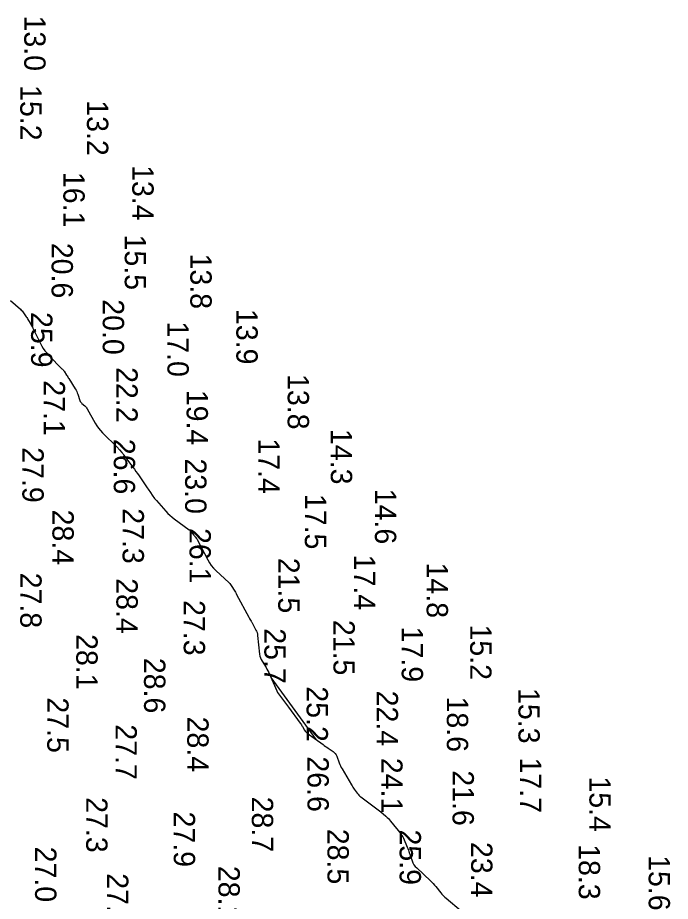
# Model space of a CAD drawing. Extents: x 1178573 to 1187098, y 693282 to 751751.
# Drawn here: x 1180227 to 1180609, y 714145 to 714663 of the extents above; entities that cross this region are included whole.
import ezdxf

# ---------------------------------------------------------------- set-up
doc = ezdxf.new("R2010")
doc.units = 0
for name, color, linetype in [('G-ANNO-PATT', 7, 'Continuous'), ('V-HYDS-MAJR', 7, 'Continuous'), ('V-HYDS-SOUN', 7, 'Continuous')]:
    doc.layers.add(name, color=color, linetype=linetype)

msp = doc.modelspace()

# ---------------------------------------------------------------- linework, layer by layer
at = {"layer": 'G-ANNO-PATT'}
msp.add_line((1180401.98, 714239.53), (1180375.42, 714276), dxfattribs=at)
msp.add_lwpolyline([(1180375.42, 714276), (1180378.84, 714268.26), (1180379.27, 714267.37), (1180379.75, 714266.52), (1180380.28, 714265.7), (1180380.87, 714264.92), (1180383.34, 714261.84), (1180383.95, 714261.07), (1180384.55, 714260.29), (1180385.15, 714259.51), (1180385.73, 714258.71), (1180392.56, 714249.35), (1180392.91, 714248.86), (1180393.24, 714248.35), (1180393.56, 714247.83), (1180393.86, 714247.3), (1180395.03, 714245.16), (1180395.35, 714244.65), (1180395.72, 714244.18), (1180396.13, 714243.76), (1180396.6, 714243.38), (1180401.98, 714239.53)], dxfattribs=at)
at = {"layer": 'V-HYDS-MAJR'}
msp.add_lwpolyline([(1180222.62, 714497.11), (1180228.52, 714491.93), (1180229.02, 714491.46), (1180229.48, 714490.97), (1180229.92, 714490.44), (1180230.31, 714489.89), (1180231.88, 714487.56), (1180232.24, 714487.02), (1180232.59, 714486.48), (1180232.93, 714485.93), (1180233.26, 714485.38), (1180234.57, 714483.16), (1180234.89, 714482.6), (1180235.2, 714482.04), (1180235.5, 714481.47), (1180235.79, 714480.89), (1180240.26, 714471.78), (1180241.04, 714470.33), (1180241.91, 714468.95), (1180242.89, 714467.63), (1180243.96, 714466.38), (1180250.02, 714459.81), (1180250.36, 714459.45), (1180250.7, 714459.11), (1180251.05, 714458.76), (1180251.4, 714458.43), (1180252.84, 714457.11), (1180253.19, 714456.77), (1180253.51, 714456.41), (1180253.82, 714456.03), (1180254.09, 714455.64), (1180255.57, 714453.37), (1180255.91, 714452.86), (1180256.24, 714452.34), (1180256.57, 714451.82), (1180256.89, 714451.3), (1180260.68, 714445.23), (1180261.11, 714444.5), (1180261.49, 714443.75), (1180261.83, 714442.99), (1180262.13, 714442.2), (1180263.43, 714438.42), (1180263.63, 714437.93), (1180263.9, 714437.48), (1180264.22, 714437.07), (1180264.6, 714436.7), (1180266.23, 714435.29), (1180266.62, 714434.92), (1180266.98, 714434.53), (1180267.3, 714434.1), (1180267.58, 714433.65), (1180272.35, 714425.16), (1180273.29, 714423.63), (1180274.32, 714422.17), (1180275.45, 714420.79), (1180276.68, 714419.48), (1180285.41, 714410.85), (1180285.74, 714410.52), (1180286.06, 714410.18), (1180286.37, 714409.83), (1180286.67, 714409.48), (1180287.87, 714408.05), (1180288.17, 714407.69), (1180288.46, 714407.33), (1180288.75, 714406.96), (1180289.03, 714406.59), (1180294.4, 714399.42), (1180295.33, 714398.16), (1180296.26, 714396.88), (1180297.16, 714395.6), (1180298.06, 714394.3), (1180302.44, 714387.87), (1180302.9, 714387.18), (1180303.37, 714386.49), (1180303.84, 714385.81), (1180304.31, 714385.12), (1180306.18, 714382.37), (1180306.66, 714381.69), (1180307.16, 714381.02), (1180307.69, 714380.38), (1180308.23, 714379.75), (1180313.81, 714373.52), (1180314.95, 714372.3), (1180316.15, 714371.15), (1180317.41, 714370.06), (1180318.73, 714369.04), (1180327.36, 714362.68), (1180327.74, 714362.38), (1180328.1, 714362.05), (1180328.44, 714361.71), (1180328.75, 714361.34), (1180330.17, 714359.53), (1180330.36, 714359.29), (1180330.55, 714359.04), (1180330.74, 714358.79), (1180330.94, 714358.55), (1180331.7, 714357.55), (1180331.88, 714357.3), (1180332.06, 714357.04), (1180332.22, 714356.77), (1180332.37, 714356.5), (1180338.28, 714345.07), (1180339.27, 714343.35), (1180340.39, 714341.73), (1180341.64, 714340.22), (1180343.04, 714338.81), (1180350.8, 714331.6), (1180351.28, 714331.12), (1180351.72, 714330.62), (1180352.13, 714330.08), (1180352.49, 714329.51), (1180353.89, 714327.19), (1180354.23, 714326.6), (1180354.57, 714326.02), (1180354.9, 714325.42), (1180355.22, 714324.83), (1180362.37, 714311.42), (1180362.54, 714311.11), (1180362.71, 714310.81), (1180362.89, 714310.51), (1180363.07, 714310.21), (1180363.83, 714309.04), (1180364.01, 714308.74), (1180364.19, 714308.44), (1180364.36, 714308.14), (1180364.53, 714307.83), (1180366.57, 714303.93), (1180366.92, 714303.16), (1180367.2, 714302.38), (1180367.41, 714301.56), (1180367.53, 714300.73), (1180368.71, 714289.7), (1180368.88, 714288.62), (1180369.17, 714287.58), (1180369.59, 714286.58), (1180370.12, 714285.62), (1180372.47, 714281.88), (1180373.04, 714280.93), (1180373.58, 714279.97), (1180374.08, 714278.98), (1180374.54, 714277.98), (1180378.84, 714268.26), (1180379.27, 714267.37), (1180379.75, 714266.52), (1180380.28, 714265.7), (1180380.87, 714264.92), (1180383.34, 714261.84), (1180383.95, 714261.07), (1180384.55, 714260.29), (1180385.15, 714259.51), (1180385.73, 714258.71), (1180392.56, 714249.35), (1180392.91, 714248.86), (1180393.24, 714248.35), (1180393.56, 714247.83), (1180393.86, 714247.3), (1180395.03, 714245.16), (1180395.35, 714244.65), (1180395.72, 714244.18), (1180396.13, 714243.76), (1180396.6, 714243.38), (1180405.88, 714236.74), (1180406.61, 714236.21), (1180407.35, 714235.7), (1180408.08, 714235.18), (1180408.82, 714234.67), (1180411.78, 714232.63), (1180412.47, 714232.08), (1180413.05, 714231.45), (1180413.53, 714230.73), (1180413.91, 714229.93), (1180415.39, 714226.08), (1180415.77, 714225.16), (1180416.18, 714224.27), (1180416.62, 714223.39), (1180417.1, 714222.52), (1180422.58, 714213.15), (1180422.96, 714212.51), (1180423.36, 714211.88), (1180423.78, 714211.27), (1180424.21, 714210.66), (1180425.97, 714208.26), (1180426.43, 714207.67), (1180426.93, 714207.13), (1180427.47, 714206.62), (1180428.05, 714206.16), (1180436.63, 714199.69), (1180437.41, 714199.09), (1180438.18, 714198.49), (1180438.95, 714197.88), (1180439.71, 714197.26), (1180442.74, 714194.76), (1180443.48, 714194.12), (1180444.18, 714193.44), (1180444.85, 714192.73), (1180445.47, 714191.97), (1180451.62, 714184.18), (1180452.17, 714183.43), (1180452.66, 714182.65), (1180453.1, 714181.84), (1180453.48, 714181), (1180454.9, 714177.56), (1180455.24, 714176.7), (1180455.58, 714175.83), (1180455.9, 714174.96), (1180456.21, 714174.08), (1180458.1, 714168.6), (1180458.58, 714167.44), (1180459.19, 714166.36), (1180459.93, 714165.36), (1180460.8, 714164.45), (1180468.9, 714156.91), (1180469.73, 714156.11), (1180470.52, 714155.28), (1180471.29, 714154.42), (1180472.02, 714153.54), (1180474.89, 714149.92), (1180475.63, 714149.04), (1180476.42, 714148.2), (1180477.24, 714147.41), (1180478.11, 714146.65), (1180486.96, 714139.4)], dxfattribs=at)

# ---------------------------------------------------------------- texts
at = {"layer": 'V-HYDS-SOUN'}
for s, p in [('13.0 ', (1180230.74, 714664.14)), ('15.2 ', (1180228.4, 714623.35)), ('13.2 ', (1180267.51, 714614.46)), ('13.4 ', (1180294.09, 714576.45)), ('16.1 ', (1180253.68, 714572.49)), ('15.5 ', (1180289.67, 714535.73)), ('20.6 ', (1180246.78, 714530.9)), ('13.8 ', (1180328.12, 714524.6)), ('20.0 ', (1180276.77, 714497.8)), ('13.9 ', (1180355.09, 714492.12)), ('25.9 ', (1180234.78, 714490.31)), ('17.0 ', (1180314.69, 714484.84)), ('22.2 ', (1180284.73, 714458.03)), ('27.1 ', (1180242.17, 714450.31)), ('13.8 ', (1180385.18, 714453.96)), ('19.4 ', (1180325.92, 714444.72)), ('14.3 ', (1180410.46, 714421.78)), ('26.6 ', (1180283.23, 714416)), ('17.4 ', (1180367.94, 714416.24)), ('27.9 ', (1180229.67, 714411.08)), ('23.0 ', (1180325.06, 714404.5)), ('17.5 ', (1180395.25, 714383.73)), ('14.6 ', (1180436.32, 714386.74)), ('28.4 ', (1180247.27, 714374.51)), ('27.3 ', (1180288.42, 714375.32)), ('26.1 ', (1180327.63, 714363.7)), ('17.4 ', (1180423.98, 714348.1)), ('21.5 ', (1180379.63, 714346.27)), ('14.8 ', (1180466.64, 714343.46)), ('27.8 ', (1180228.42, 714337.53)), ('28.4 ', (1180284.77, 714334.29)), ('27.3 ', (1180324.24, 714321.48)), ('21.5 ', (1180412.01, 714309.88)), ('17.9 ', (1180452.01, 714305.9)), ('15.2 ', (1180492.15, 714307.17)), ('28.1 ', (1180261.26, 714301.53)), ('25.7 ', (1180371.52, 714304.95)), ('28.6 ', (1180300.98, 714287.62)), ('25.2 ', (1180396.28, 714270.92)), ('15.3 ', (1180520.44, 714269.91)), ('27.5 ', (1180244.23, 714264.44)), ('22.4 ', (1180437.37, 714268.38)), ('18.6 ', (1180478.47, 714264.95)), ('27.7 ', (1180284.25, 714248.65)), ('28.4 ', (1180326.31, 714253.19)), ('26.6 ', (1180396.78, 714229.85)), ('24.1 ', (1180440, 714229.02)), ('17.7 ', (1180521.42, 714229.19)), ('21.6 ', (1180481.82, 714221.68)), ('15.4 ', (1180562.04, 714218.11)), ('27.3 ', (1180267.06, 714205.96)), ('28.7 ', (1180364.17, 714206.26)), ('27.9 ', (1180318.41, 714197.53)), ('28.5 ', (1180408.5, 714187.41)), ('25.9 ', (1180450.79, 714187)), ('27.0 ', (1180237.1, 714176.94)), ('23.4 ', (1180492.71, 714179.69)), ('18.3 ', (1180555.8, 714178.4)), ('15.6 ', (1180596.78, 714171.97)), ('28.1 ', (1180344.6, 714165.7)), ('27.2 ', (1180279.28, 714161.37))]:
    msp.add_text(s, height=12.5, rotation=270, dxfattribs=at).set_placement(p)

doc.saveas('drawing.dxf')
